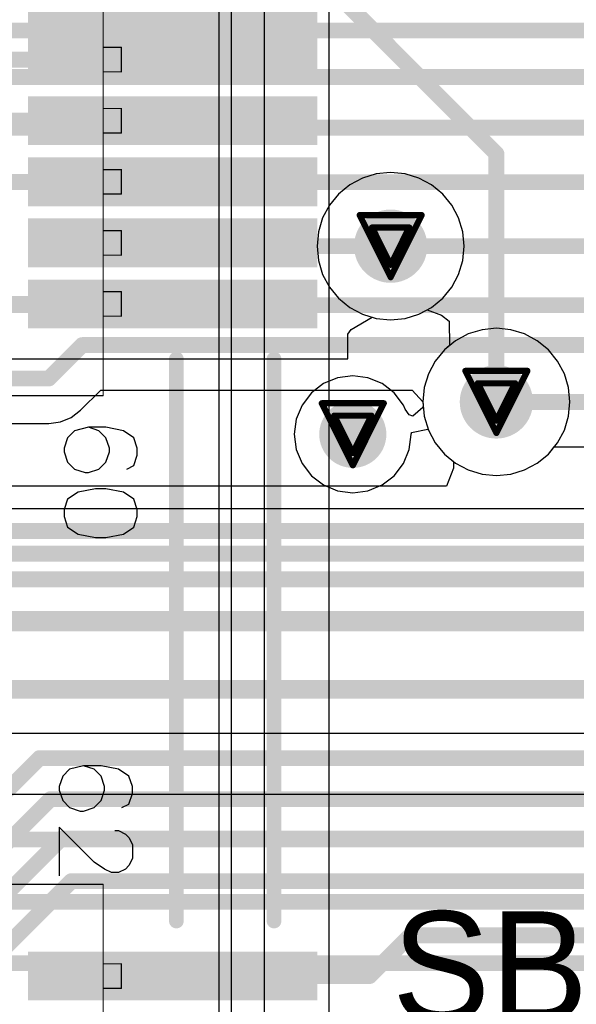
# Model space of a CAD drawing. Header units: millimetres. Extents: x 138 to 555, y 26 to 334.
# Tile 568 of 656: x 296.44 to 301, y 222.53 to 230.58. Entities that reach past the tile are written whole.
import ezdxf

# ---------------------------------------------------------------- set-up
doc = ezdxf.new("R2010")
doc.units = ezdxf.units.MM
for name, color, linetype in [('BottomLayer', 5, 'Continuous'), ('DrillDrawing', 1, 'Continuous'), ('Mechanical20', 56, 'Continuous'), ('Mechanical27', 56, 'Continuous'), ('MidLayer1', 16, 'Continuous'), ('MidLayer2', 76, 'Continuous'), ('MidLayer3', 90, 'Continuous'), ('MidLayer4', 156, 'Continuous'), ('MultiLayer', 9, 'Continuous'), ('TopLayer', 1, 'Continuous'), ('TopOverlay', 2, 'Continuous'), ('TopPaste', 8, 'Continuous'), ('TopSolder', 216, 'Continuous'), ('ViaHoleLayer', 16, 'Continuous')]:
    doc.layers.add(name, color=color, linetype=linetype)

# ---------------------------------------------------------------- blocks, each defined once
blk = doc.blocks.new('CON_SAMTEC_QSH_060_01_L_D_A_944')
at = {"layer": 'Mechanical20', "const_width": 0.01}
blk.add_lwpolyline([(20.65, 4.15), (-20.6, 4.15)], dxfattribs=at)
at = {"layer": 'Mechanical27'}
for p, q in [((-1.5699, 2.5799), (-1.6556, 2.5514)), ((-1.5128, 2.5799), (-1.5699, 2.5799)), ((-1.4271, 2.5514), (-1.5128, 2.5799)), ((-1.0672, 2.5799), (-1.1529, 2.5514)), ((-1.0101, 2.5799), (-1.0672, 2.5799)), ((-0.9244, 2.5514), (-1.0101, 2.5799)), ((-1.6556, 2.5514), (-1.7128, 2.4657)), ((-1.3985, 2.4942), (-1.4271, 2.5514)), ((-1.1529, 2.5514), (-1.21, 2.4657)), ((-0.8672, 2.4657), (-0.9244, 2.5514)), ((1.1144, 2.5114), (1.0572, 2.4257)), ((1.2001, 2.5399), (1.1144, 2.5114)), ((1.2572, 2.5399), (1.2001, 2.5399)), ((1.3429, 2.5114), (1.2572, 2.5399)), ((1.3715, 2.4542), (1.3429, 2.5114)), ((1.5885, 2.4828), (1.6171, 2.5114)), ((1.6171, 2.5114), (1.6742, 2.5399)), ((1.6742, 2.5399), (1.7885, 2.5399)), ((1.7885, 2.5399), (1.8456, 2.5114)), ((1.8456, 2.5114), (1.8742, 2.4828)), ((-1.7128, 2.4657), (-1.7413, 2.3229)), ((-1.21, 2.4657), (-1.2386, 2.3229)), ((-0.8387, 2.3229), (-0.8672, 2.4657)), ((1.0572, 2.4257), (1.0287, 2.2829)), ((1.56, 2.4257), (1.5885, 2.4828)), ((1.56, 2.3971), (1.56, 2.4257)), ((1.8742, 2.4828), (1.9028, 2.4257)), ((1.9028, 2.4257), (1.9028, 2.3685)), ((-1.5699, 2.3514), (-1.6556, 2.3229)), ((-1.5414, 2.3514), (-1.5699, 2.3514)), ((-1.4557, 2.3229), (-1.5414, 2.3514)), ((1.9028, 2.3685), (1.8742, 2.3114)), ((-1.7413, 2.3229), (-1.7413, 2.18)), ((-1.7128, 2.2657), (-1.7413, 2.18)), ((-1.6556, 2.3229), (-1.7128, 2.2657)), ((-1.3985, 2.2657), (-1.4557, 2.3229)), ((-1.37, 2.18), (-1.3985, 2.2657)), ((-1.2386, 2.3229), (-1.2386, 2.2372)), ((-0.8387, 2.2372), (-0.8387, 2.3229)), ((1.0287, 2.2829), (1.0287, 2.14)), ((1.1144, 2.2829), (1.0572, 2.2257)), ((1.2001, 2.3114), (1.1144, 2.2829)), ((1.2286, 2.3114), (1.2001, 2.3114)), ((1.3143, 2.2829), (1.2286, 2.3114)), ((1.3715, 2.2257), (1.3143, 2.2829)), ((1.8742, 2.3114), (1.8171, 2.2257)), ((-1.7413, 2.18), (-1.7128, 2.0658)), ((-1.37, 2.1515), (-1.37, 2.18)), ((-1.2386, 2.2372), (-1.21, 2.0943)), ((-0.8672, 2.0943), (-0.8387, 2.2372)), ((1.0572, 2.2257), (1.0287, 2.14)), ((1.4, 2.14), (1.3715, 2.2257)), ((1.8171, 2.2257), (1.5314, 1.9401)), ((-1.3985, 2.0658), (-1.37, 2.1515)), ((1.0287, 2.14), (1.0572, 2.0258)), ((1.3715, 2.0258), (1.4, 2.1115)), ((1.4, 2.1115), (1.4, 2.14)), ((-1.7128, 2.0658), (-1.6556, 2.0086)), ((-1.4557, 2.0086), (-1.3985, 2.0658)), ((-1.21, 2.0943), (-1.1529, 2.0086)), ((-0.9244, 2.0086), (-0.8672, 2.0943)), ((1.0572, 2.0258), (1.1144, 1.9686)), ((1.3143, 1.9686), (1.3715, 2.0258)), ((-1.6556, 2.0086), (-1.5699, 1.9801)), ((-1.5699, 1.9801), (-1.5414, 1.9801)), ((-1.5414, 1.9801), (-1.4557, 2.0086)), ((-1.1529, 2.0086), (-1.0672, 1.9801)), ((-1.0672, 1.9801), (-1.0101, 1.9801)), ((-1.0101, 1.9801), (-0.9244, 2.0086)), ((1.1144, 1.9686), (1.2001, 1.9401)), ((1.2001, 1.9401), (1.2286, 1.9401)), ((1.2286, 1.9401), (1.3143, 1.9686)), ((1.5314, 1.9401), (1.9313, 1.9401))]:
    blk.add_line(p, q, dxfattribs=at)
at = {"layer": 'Mechanical27', "const_width": 0.01}
for points in [[(20.635, 3.62), (-20.635, 3.62)], [(18.547, 3.35), (-18.55, 3.35)], [(18.5, 3.25), (-18.5, 3.25)], [(-4.65, 2.45), (-4.85, 2.45)], [(-4.85, 2.3), (-4.85, 2.45)], [(-4.65, 2.3), (-4.65, 2.45)], [(-4.15, 2.45), (-4.35, 2.45)], [(-4.35, 2.3), (-4.35, 2.45)], [(-4.15, 2.3), (-4.15, 2.45)], [(-3.65, 2.45), (-3.85, 2.45)], [(-3.85, 2.3), (-3.85, 2.45)], [(-3.65, 2.3), (-3.65, 2.45)], [(-3.15, 2.45), (-3.35, 2.45)], [(-3.35, 2.3), (-3.35, 2.45)], [(-3.15, 2.3), (-3.15, 2.45)], [(-2.65, 2.45), (-2.85, 2.45)], [(-2.85, 2.3), (-2.85, 2.45)], [(-2.65, 2.3), (-2.65, 2.45)], [(2.85, 2.45), (2.65, 2.45)], [(2.65, 2.3), (2.65, 2.45)], [(2.85, 2.3), (2.85, 2.45)], [(-2, 2.3), (-18, 2.3)], [(-4.65, 2.3), (-4.85, 2.3)], [(-4.15, 2.3), (-4.35, 2.3)], [(-3.65, 2.3), (-3.85, 2.3)], [(-3.15, 2.3), (-3.35, 2.3)], [(-2.65, 2.3), (-2.85, 2.3)], [(-2, 0.25), (-2, 2.3)], [(18, 2.3), (2, 2.3)], [(2, 0.25), (2, 2.3)], [(2.85, 2.3), (2.65, 2.3)]]:
    blk.add_lwpolyline(points, dxfattribs=at)
at = {"layer": 'Mechanical27', "const_width": 0.005}
for points in [[(-4.8525, 2.45, 1), (-4.8475, 2.45, 1)], [(-4.8525, 2.45, 1), (-4.8475, 2.45, 1)], [(-4.6525, 2.45, 1), (-4.6475, 2.45, 1)], [(-4.6525, 2.45, 1), (-4.6475, 2.45, 1)], [(-4.3525, 2.45, 1), (-4.3475, 2.45, 1)], [(-4.3525, 2.45, 1), (-4.3475, 2.45, 1)], [(-4.1525, 2.45, 1), (-4.1475, 2.45, 1)], [(-4.1525, 2.45, 1), (-4.1475, 2.45, 1)], [(-3.8525, 2.45, 1), (-3.8475, 2.45, 1)], [(-3.8525, 2.45, 1), (-3.8475, 2.45, 1)], [(-3.6525, 2.45, 1), (-3.6475, 2.45, 1)], [(-3.6525, 2.45, 1), (-3.6475, 2.45, 1)], [(-3.3525, 2.45, 1), (-3.3475, 2.45, 1)], [(-3.3525, 2.45, 1), (-3.3475, 2.45, 1)], [(-3.1525, 2.45, 1), (-3.1475, 2.45, 1)], [(-3.1525, 2.45, 1), (-3.1475, 2.45, 1)], [(-2.8525, 2.45, 1), (-2.8475, 2.45, 1)], [(-2.8525, 2.45, 1), (-2.8475, 2.45, 1)], [(-2.6525, 2.45, 1), (-2.6475, 2.45, 1)], [(-2.6525, 2.45, 1), (-2.6475, 2.45, 1)], [(2.6475, 2.45, 1), (2.6525, 2.45, 1)], [(2.6475, 2.45, 1), (2.6525, 2.45, 1)], [(2.8475, 2.45, 1), (2.8525, 2.45, 1)], [(2.8475, 2.45, 1), (2.8525, 2.45, 1)], [(-4.8525, 2.3, 1), (-4.8475, 2.3, 1)], [(-4.8525, 2.3, 1), (-4.8475, 2.3, 1)], [(-4.6525, 2.3, 1), (-4.6475, 2.3, 1)], [(-4.6525, 2.3, 1), (-4.6475, 2.3, 1)], [(-4.3525, 2.3, 1), (-4.3475, 2.3, 1)], [(-4.3525, 2.3, 1), (-4.3475, 2.3, 1)], [(-4.1525, 2.3, 1), (-4.1475, 2.3, 1)], [(-4.1525, 2.3, 1), (-4.1475, 2.3, 1)], [(-3.8525, 2.3, 1), (-3.8475, 2.3, 1)], [(-3.8525, 2.3, 1), (-3.8475, 2.3, 1)], [(-3.6525, 2.3, 1), (-3.6475, 2.3, 1)], [(-3.6525, 2.3, 1), (-3.6475, 2.3, 1)], [(-3.3525, 2.3, 1), (-3.3475, 2.3, 1)], [(-3.3525, 2.3, 1), (-3.3475, 2.3, 1)], [(-3.1525, 2.3, 1), (-3.1475, 2.3, 1)], [(-3.1525, 2.3, 1), (-3.1475, 2.3, 1)], [(-2.8525, 2.3, 1), (-2.8475, 2.3, 1)], [(-2.8525, 2.3, 1), (-2.8475, 2.3, 1)], [(-2.6525, 2.3, 1), (-2.6475, 2.3, 1)], [(-2.6525, 2.3, 1), (-2.6475, 2.3, 1)], [(-2.0025, 2.3, 1), (-1.9975, 2.3, 1)], [(-2.0025, 2.3, 1), (-1.9975, 2.3, 1)], [(1.9975, 2.3, 1), (2.0025, 2.3, 1)], [(1.9975, 2.3, 1), (2.0025, 2.3, 1)], [(2.6475, 2.3, 1), (2.6525, 2.3, 1)], [(2.6475, 2.3, 1), (2.6525, 2.3, 1)], [(2.8475, 2.3, 1), (2.8525, 2.3, 1)], [(2.8475, 2.3, 1), (2.8525, 2.3, 1)]]:
    blk.add_lwpolyline(points, format="xyb", close=True, dxfattribs=at)
at = {"layer": 'TopLayer'}
for points in [[(-4.6, 1.735), (-4.6, 4.005), (-4.9, 1.735), (-4.9, 4.005)], [(-4.1, 1.735), (-4.1, 4.005), (-4.4, 1.735), (-4.4, 4.005)], [(-3.6, 1.735), (-3.6, 4.005), (-3.9, 1.735), (-3.9, 4.005)], [(-3.1, 1.735), (-3.1, 4.005), (-3.4, 1.735), (-3.4, 4.005)], [(-2.6, 1.735), (-2.6, 4.005), (-2.9, 1.735), (-2.9, 4.005)], [(2.9, 1.735), (2.9, 4.005), (2.6, 1.735), (2.6, 4.005)]]:
    blk.add_solid(points, dxfattribs=at)
at = {"layer": 'TopOverlay', "const_width": 0.12}
for points in [[(2.3, 3.7), (-2.3, 3.7)], [(2.3, 2.9), (-2.3, 2.9)]]:
    blk.add_lwpolyline(points, dxfattribs=at)
at = {"layer": 'TopOverlay', "const_width": 0.06}
for points in [[(-2.33, 3.7, 1), (-2.27, 3.7, 1)], [(2.27, 3.7, 1), (2.33, 3.7, 1)], [(-2.33, 2.9, 1), (-2.27, 2.9, 1)], [(2.27, 2.9, 1), (2.33, 2.9, 1)]]:
    blk.add_lwpolyline(points, format="xyb", close=True, dxfattribs=at)
at = {"layer": 'TopPaste'}
for points in [[(-4.6, 1.735), (-4.6, 4.005), (-4.9, 1.735), (-4.9, 4.005)], [(-4.1, 1.735), (-4.1, 4.005), (-4.4, 1.735), (-4.4, 4.005)], [(-3.6, 1.735), (-3.6, 4.005), (-3.9, 1.735), (-3.9, 4.005)], [(-3.1, 1.735), (-3.1, 4.005), (-3.4, 1.735), (-3.4, 4.005)], [(-2.6, 1.735), (-2.6, 4.005), (-2.9, 1.735), (-2.9, 4.005)], [(2.9, 1.735), (2.9, 4.005), (2.6, 1.735), (2.6, 4.005)]]:
    blk.add_solid(points, dxfattribs=at)
at = {"layer": 'TopSolder'}
for points in [[(-5.05, 1.685), (-5.05, 4.055), (-5.45, 1.685), (-5.45, 4.055)], [(-4.55, 1.685), (-4.55, 4.055), (-4.95, 1.685), (-4.95, 4.055)], [(-4.05, 1.685), (-4.05, 4.055), (-4.45, 1.685), (-4.45, 4.055)], [(-3.55, 1.685), (-3.55, 4.055), (-3.95, 1.685), (-3.95, 4.055)], [(-3.05, 1.685), (-3.05, 4.055), (-3.45, 1.685), (-3.45, 4.055)], [(-2.55, 1.685), (-2.55, 4.055), (-2.95, 1.685), (-2.95, 4.055)], [(2.95, 1.685), (2.95, 4.055), (2.55, 1.685), (2.55, 4.055)]]:
    blk.add_solid(points, dxfattribs=at)

msp = doc.modelspace()

# ---------------------------------------------------------------- linework, layer by layer
at = {"layer": 'BottomLayer'}
for p, q in [((296.9359, 227.3875), (297.1011, 227.5527)), ((297.1011, 227.5527), (299.6512, 227.5527)), ((299.6512, 227.5527), (299.7389, 227.4559)), ((299.7389, 227.4559), (299.7505, 227.3382)), ((296.7708, 227.2922), (296.8596, 227.329)), ((296.8596, 227.329), (296.9359, 227.3875)), ((299.7505, 227.3382), (299.7848, 227.2251)), ((291.6055, 227.2796), (296.6756, 227.2796)), ((296.6756, 227.2796), (296.7708, 227.2922)), ((299.7848, 227.2251), (299.8406, 227.1209)), ((299.8406, 227.1209), (299.9155, 227.0296)), ((300.7682, 227.0296), (300.8159, 227.0877)), ((300.8159, 227.0877), (301.6173, 227.0877)), ((299.9155, 227.0296), (300.0069, 226.9546)), ((300.6768, 226.9546), (300.7682, 227.0296)), ((300.0069, 226.9546), (300.1111, 226.8989)), ((300.5726, 226.8989), (300.6768, 226.9546)), ((300.1111, 226.8989), (300.2242, 226.8646)), ((300.2242, 226.8646), (300.3418, 226.853)), ((300.3418, 226.853), (300.4595, 226.8646)), ((300.4595, 226.8646), (300.5726, 226.8989)), ((302.6306, 226.5815), (286.7509, 226.5815)), ((287.9346, 224.7462), (302.2597, 224.7462)), ((302.5015, 224.2431), (292.721, 224.2431))]:
    msp.add_line(p, q, dxfattribs=at)
at = {"layer": 'BottomLayer', "const_width": 0.13}
for points in [[(295.3796, 230.4958), (302.1246, 230.4958)], [(291.2913, 230.1147), (302.0687, 230.1147)], [(291.0996, 229.7007), (302.0934, 229.7007)], [(291.1014, 229.2542), (302.5771, 229.2542)], [(299.4758, 228.7306), (302.6653, 228.7306)], [(293.4952, 228.2477), (304.4952, 228.2477)], [(296.6756, 227.6478), (296.9486, 227.9209)], [(296.9486, 227.9209), (304.2736, 227.9209)], [(291.6055, 227.6478), (296.6756, 227.6478)], [(300.3418, 227.4559), (301.6173, 227.4559)], [(286.2771, 226.2134), (302.6306, 226.2134)], [(287.3959, 225.6796), (302.465, 225.6796)], [(287.7821, 225.1143), (302.4122, 225.1143)], [(292.721, 223.8749), (303.0288, 223.8749)], [(293.1694, 223.3648), (302.8841, 223.3648)], [(293.4774, 222.8627), (302.7368, 222.8627)]]:
    msp.add_lwpolyline(points, dxfattribs=at)
at = {"layer": 'BottomLayer'}
for points, const_width in [([(299.3258, 228.7306, 1), (299.6258, 228.7306, 1)], 0.3), ([(299.4433, 228.7306, 1), (299.5083, 228.7306, 1)], 0.065), ([(296.9161, 227.9209, 1), (296.9811, 227.9209, 1)], 0.065), ([(296.9161, 227.9209, 1), (296.9811, 227.9209, 1)], 0.065), ([(300.1918, 227.4559, 1), (300.4918, 227.4559, 1)], 0.3), ([(296.6431, 227.6478, 1), (296.7081, 227.6478, 1)], 0.065), ([(296.6431, 227.6478, 1), (296.7081, 227.6478, 1)], 0.065), ([(300.3093, 227.4559, 1), (300.3743, 227.4559, 1)], 0.065), ([(299.0281, 227.191, 1), (299.3031, 227.191, 1)], 0.275)]:
    msp.add_lwpolyline(points, format="xyb", close=True, dxfattribs=dict(at, const_width=const_width))
at = {"layer": 'DrillDrawing', "const_width": 0.0508}
for points in [[(299.2218, 228.9846), (299.7298, 228.9846)], [(299.2218, 228.9846), (299.4758, 228.4766)], [(299.4758, 228.4766), (299.7298, 228.9846)], [(299.3234, 228.883), (299.6282, 228.883)], [(299.3234, 228.883), (299.4758, 228.5782)], [(299.4758, 228.5782), (299.6282, 228.883)], [(300.0878, 227.7099), (300.5958, 227.7099)], [(300.0878, 227.7099), (300.3418, 227.2019)], [(300.3418, 227.2019), (300.5958, 227.7099)], [(300.1894, 227.6083), (300.4942, 227.6083)], [(300.1894, 227.6083), (300.3418, 227.3035)], [(300.3418, 227.3035), (300.4942, 227.6083)], [(298.9116, 227.445), (299.4196, 227.445)], [(298.9116, 227.445), (299.1656, 226.937)], [(299.1656, 226.937), (299.4196, 227.445)], [(299.0132, 227.3434), (299.318, 227.3434)], [(299.0132, 227.3434), (299.1656, 227.0386)], [(299.1656, 227.0386), (299.318, 227.3434)]]:
    msp.add_lwpolyline(points, dxfattribs=at)
at = {"layer": 'DrillDrawing', "const_width": 0.0254}
for points in [[(299.2091, 228.9846, 1), (299.2345, 228.9846, 1)], [(299.2091, 228.9846, 1), (299.2345, 228.9846, 1)], [(299.7171, 228.9846, 1), (299.7425, 228.9846, 1)], [(299.7171, 228.9846, 1), (299.7425, 228.9846, 1)], [(299.3107, 228.883, 1), (299.3361, 228.883, 1)], [(299.3107, 228.883, 1), (299.3361, 228.883, 1)], [(299.6155, 228.883, 1), (299.6409, 228.883, 1)], [(299.6155, 228.883, 1), (299.6409, 228.883, 1)], [(299.4631, 228.5782, 1), (299.4885, 228.5782, 1)], [(299.4631, 228.5782, 1), (299.4885, 228.5782, 1)], [(299.4631, 228.4766, 1), (299.4885, 228.4766, 1)], [(299.4631, 228.4766, 1), (299.4885, 228.4766, 1)], [(300.0751, 227.7099, 1), (300.1005, 227.7099, 1)], [(300.0751, 227.7099, 1), (300.1005, 227.7099, 1)], [(300.5831, 227.7099, 1), (300.6085, 227.7099, 1)], [(300.5831, 227.7099, 1), (300.6085, 227.7099, 1)], [(300.1767, 227.6083, 1), (300.2021, 227.6083, 1)], [(300.1767, 227.6083, 1), (300.2021, 227.6083, 1)], [(300.4815, 227.6083, 1), (300.5069, 227.6083, 1)], [(300.4815, 227.6083, 1), (300.5069, 227.6083, 1)], [(298.8989, 227.445, 1), (298.9243, 227.445, 1)], [(298.8989, 227.445, 1), (298.9243, 227.445, 1)], [(299.4069, 227.445, 1), (299.4323, 227.445, 1)], [(299.4069, 227.445, 1), (299.4323, 227.445, 1)], [(299.0005, 227.3434, 1), (299.0259, 227.3434, 1)], [(299.0005, 227.3434, 1), (299.0259, 227.3434, 1)], [(299.3053, 227.3434, 1), (299.3307, 227.3434, 1)], [(299.3053, 227.3434, 1), (299.3307, 227.3434, 1)], [(300.3291, 227.3035, 1), (300.3545, 227.3035, 1)], [(300.3291, 227.3035, 1), (300.3545, 227.3035, 1)], [(300.3291, 227.2019, 1), (300.3545, 227.2019, 1)], [(300.3291, 227.2019, 1), (300.3545, 227.2019, 1)], [(299.1529, 227.0386, 1), (299.1783, 227.0386, 1)], [(299.1529, 227.0386, 1), (299.1783, 227.0386, 1)], [(299.1529, 226.937, 1), (299.1783, 226.937, 1)], [(299.1529, 226.937, 1), (299.1783, 226.937, 1)]]:
    msp.add_lwpolyline(points, format="xyb", close=True, dxfattribs=at)
at = {"layer": 'MidLayer1'}
for p, q in [((299.245, 229.2876), (299.1408, 229.2319)), ((299.3581, 229.3219), (299.245, 229.2876)), ((299.4758, 229.3335), (299.3581, 229.3219)), ((299.5934, 229.3219), (299.4758, 229.3335)), ((299.7065, 229.2876), (299.5934, 229.3219)), ((299.8107, 229.2319), (299.7065, 229.2876)), ((299.1408, 229.2319), (299.0494, 229.1569)), ((299.9021, 229.1569), (299.8107, 229.2319)), ((299.0494, 229.1569), (298.9745, 229.0655)), ((299.9771, 229.0655), (299.9021, 229.1569)), ((298.9745, 229.0655), (298.9187, 228.9613)), ((300.0328, 228.9613), (299.9771, 229.0655)), ((298.9187, 228.9613), (298.8844, 228.8482)), ((300.0671, 228.8482), (300.0328, 228.9613)), ((298.8844, 228.8482), (298.8729, 228.7306)), ((300.0787, 228.7306), (300.0671, 228.8482)), ((298.8729, 228.7306), (298.8844, 228.6129)), ((300.0671, 228.6129), (300.0787, 228.7306)), ((298.8844, 228.6129), (298.9187, 228.4998)), ((300.0328, 228.4998), (300.0671, 228.6129)), ((298.9187, 228.4998), (298.9745, 228.3956)), ((299.9771, 228.3956), (300.0328, 228.4998)), ((298.9745, 228.3956), (299.0494, 228.3042)), ((299.9021, 228.3042), (299.9771, 228.3956)), ((299.0494, 228.3042), (299.1408, 228.2293)), ((299.8107, 228.2293), (299.9021, 228.3042)), ((299.1408, 228.2293), (299.245, 228.1736)), ((299.7065, 228.1736), (299.8107, 228.2293)), ((299.245, 228.1736), (299.3581, 228.1392)), ((299.3581, 228.1392), (299.4758, 228.1277)), ((299.4758, 228.1277), (299.5934, 228.1392)), ((299.5934, 228.1392), (299.7065, 228.1736)), ((300.2242, 228.0472), (300.1111, 228.0129)), ((300.3418, 228.0588), (300.2242, 228.0472)), ((300.4595, 228.0472), (300.3418, 228.0588)), ((300.5726, 228.0129), (300.4595, 228.0472)), ((300.1111, 228.0129), (300.0069, 227.9572)), ((300.6768, 227.9572), (300.5726, 228.0129)), ((300.0069, 227.9572), (299.9155, 227.8822)), ((300.7682, 227.8822), (300.6768, 227.9572)), ((299.9155, 227.8822), (299.8406, 227.7908)), ((300.8431, 227.7908), (300.7682, 227.8822)), ((299.8406, 227.7908), (299.7848, 227.6866)), ((300.8989, 227.6866), (300.8431, 227.7908)), ((299.0416, 227.6538), (298.926, 227.6059)), ((299.1656, 227.6701), (299.0416, 227.6538)), ((299.2896, 227.6538), (299.1656, 227.6701)), ((299.4051, 227.6059), (299.2896, 227.6538)), ((299.7848, 227.6866), (299.7505, 227.5735)), ((300.9332, 227.5735), (300.8989, 227.6866)), ((298.926, 227.6059), (298.8268, 227.5298)), ((299.5043, 227.5298), (299.4051, 227.6059)), ((299.7505, 227.5735), (299.7389, 227.4559)), ((300.9447, 227.4559), (300.9332, 227.5735)), ((298.8268, 227.5298), (298.7506, 227.4306)), ((299.5805, 227.4306), (299.5043, 227.5298)), ((298.7506, 227.4306), (298.7028, 227.315)), ((299.5942, 227.3973), (299.5805, 227.4306)), ((299.7387, 227.4106), (299.6576, 227.3394)), ((299.7413, 227.4324), (299.7387, 227.4106)), ((299.7389, 227.4559), (299.7413, 227.4324)), ((300.9332, 227.3382), (300.9447, 227.4559)), ((299.628, 227.3495), (299.5942, 227.3973)), ((299.6576, 227.3394), (299.628, 227.3495)), ((300.8989, 227.2251), (300.9332, 227.3382)), ((298.7028, 227.315), (298.6865, 227.191)), ((298.6865, 227.191), (298.7028, 227.067)), ((299.6283, 227.067), (299.6443, 227.1885)), ((299.6443, 227.1885), (299.6447, 227.1912)), ((299.6447, 227.1912), (299.6463, 227.2014)), ((299.6463, 227.2014), (299.6471, 227.2055)), ((299.6471, 227.2055), (299.7798, 227.2331)), ((299.7798, 227.2331), (299.7848, 227.2251)), ((299.7848, 227.2251), (299.7881, 227.219)), ((299.7881, 227.219), (299.8406, 227.1209)), ((300.8431, 227.1209), (300.8989, 227.2251)), ((299.8406, 227.1209), (299.9155, 227.0296)), ((300.7682, 227.0296), (300.8431, 227.1209)), ((298.7028, 227.067), (298.7506, 226.9515)), ((299.5805, 226.9515), (299.6283, 227.067)), ((299.9155, 227.0296), (300.0069, 226.9546)), ((300.6768, 226.9546), (300.7682, 227.0296)), ((298.7506, 226.9515), (298.8268, 226.8523)), ((299.5043, 226.8523), (299.5805, 226.9515)), ((300.0069, 226.9546), (300.1111, 226.8989)), ((300.5726, 226.8989), (300.6768, 226.9546)), ((298.8268, 226.8523), (298.926, 226.7761)), ((299.4051, 226.7761), (299.5043, 226.8523)), ((300.1111, 226.8989), (300.2242, 226.8646)), ((300.2242, 226.8646), (300.3418, 226.853)), ((300.3418, 226.853), (300.4595, 226.8646)), ((300.4595, 226.8646), (300.5726, 226.8989)), ((298.926, 226.7761), (299.0416, 226.7283)), ((299.2896, 226.7283), (299.4051, 226.7761)), ((299.0416, 226.7283), (299.1656, 226.7119)), ((299.1656, 226.7119), (299.2896, 226.7283))]:
    msp.add_line(p, q, dxfattribs=at)
for points, const_width in [([(299.3258, 228.7306, 1), (299.6258, 228.7306, 1)], 0.3), ([(300.1918, 227.4559, 1), (300.4918, 227.4559, 1)], 0.3), ([(299.0281, 227.191, 1), (299.3031, 227.191, 1)], 0.275)]:
    msp.add_lwpolyline(points, format="xyb", close=True, dxfattribs=dict(at, const_width=const_width))
at = {"layer": 'MidLayer2'}
for p, q in [((299.245, 229.2876), (299.1408, 229.2319)), ((299.3581, 229.3219), (299.245, 229.2876)), ((299.4758, 229.3335), (299.3581, 229.3219)), ((299.5934, 229.3219), (299.4758, 229.3335)), ((299.7065, 229.2876), (299.5934, 229.3219)), ((299.8107, 229.2319), (299.7065, 229.2876)), ((299.1408, 229.2319), (299.0494, 229.1569)), ((299.9021, 229.1569), (299.8107, 229.2319)), ((299.0494, 229.1569), (298.9745, 229.0655)), ((299.9771, 229.0655), (299.9021, 229.1569)), ((298.9745, 229.0655), (298.9187, 228.9613)), ((300.0328, 228.9613), (299.9771, 229.0655)), ((298.9187, 228.9613), (298.8844, 228.8482)), ((300.0671, 228.8482), (300.0328, 228.9613)), ((298.8844, 228.8482), (298.8729, 228.7306)), ((300.0787, 228.7306), (300.0671, 228.8482)), ((298.8729, 228.7306), (298.8844, 228.6129)), ((300.0671, 228.6129), (300.0787, 228.7306)), ((298.8844, 228.6129), (298.9187, 228.4998)), ((300.0328, 228.4998), (300.0671, 228.6129)), ((298.9187, 228.4998), (298.9745, 228.3956)), ((299.9771, 228.3956), (300.0328, 228.4998)), ((298.9745, 228.3956), (299.0494, 228.3042)), ((299.9021, 228.3042), (299.9771, 228.3956)), ((299.0494, 228.3042), (299.1408, 228.2293)), ((299.8107, 228.2293), (299.9021, 228.3042)), ((299.1408, 228.2293), (299.245, 228.1736)), ((299.7065, 228.1736), (299.8107, 228.2293)), ((299.245, 228.1736), (299.3581, 228.1392)), ((299.3581, 228.1392), (299.4758, 228.1277)), ((299.4758, 228.1277), (299.5934, 228.1392)), ((299.5934, 228.1392), (299.7065, 228.1736)), ((300.2242, 228.0472), (300.1111, 228.0129)), ((300.3418, 228.0588), (300.2242, 228.0472)), ((300.4595, 228.0472), (300.3418, 228.0588)), ((300.5726, 228.0129), (300.4595, 228.0472)), ((300.1111, 228.0129), (300.0069, 227.9572)), ((300.6768, 227.9572), (300.5726, 228.0129)), ((300.0069, 227.9572), (299.9155, 227.8822)), ((300.7682, 227.8822), (300.6768, 227.9572)), ((299.9155, 227.8822), (299.8406, 227.7908)), ((300.8431, 227.7908), (300.7682, 227.8822)), ((299.8406, 227.7908), (299.7848, 227.6866)), ((300.8989, 227.6866), (300.8431, 227.7908)), ((299.7848, 227.6866), (299.7505, 227.5735)), ((300.9332, 227.5735), (300.8989, 227.6866)), ((299.7505, 227.5735), (299.7389, 227.4559)), ((300.9447, 227.4559), (300.9332, 227.5735)), ((299.7389, 227.4559), (299.7505, 227.3382)), ((300.9332, 227.3382), (300.9447, 227.4559)), ((299.7505, 227.3382), (299.7848, 227.2251)), ((300.8989, 227.2251), (300.9332, 227.3382)), ((299.7848, 227.2251), (299.8406, 227.1209)), ((300.8431, 227.1209), (300.8989, 227.2251)), ((299.8406, 227.1209), (299.9155, 227.0296)), ((300.7682, 227.0296), (300.8431, 227.1209)), ((299.9155, 227.0296), (300.0069, 226.9546)), ((300.6768, 226.9546), (300.7682, 227.0296)), ((300.0069, 226.9546), (300.1111, 226.8989)), ((300.5726, 226.8989), (300.6768, 226.9546)), ((300.1111, 226.8989), (300.2242, 226.8646)), ((300.2242, 226.8646), (300.3418, 226.853)), ((300.3418, 226.853), (300.4595, 226.8646)), ((300.4595, 226.8646), (300.5726, 226.8989))]:
    msp.add_line(p, q, dxfattribs=at)
for points, const_width in [([(299.3258, 228.7306, 1), (299.6258, 228.7306, 1)], 0.3), ([(300.1918, 227.4559, 1), (300.4918, 227.4559, 1)], 0.3), ([(299.0281, 227.191, 1), (299.3031, 227.191, 1)], 0.275)]:
    msp.add_lwpolyline(points, format="xyb", close=True, dxfattribs=dict(at, const_width=const_width))
at = {"layer": 'MidLayer3'}
for p, q in [((299.245, 229.2876), (299.1408, 229.2319)), ((299.3581, 229.3219), (299.245, 229.2876)), ((299.4758, 229.3335), (299.3581, 229.3219)), ((299.5934, 229.3219), (299.4758, 229.3335)), ((299.7065, 229.2876), (299.5934, 229.3219)), ((299.8107, 229.2319), (299.7065, 229.2876)), ((299.1408, 229.2319), (299.0494, 229.1569)), ((299.9021, 229.1569), (299.8107, 229.2319)), ((299.0494, 229.1569), (298.9745, 229.0655)), ((299.9771, 229.0655), (299.9021, 229.1569)), ((298.9745, 229.0655), (298.9187, 228.9613)), ((300.0328, 228.9613), (299.9771, 229.0655)), ((298.9187, 228.9613), (298.8844, 228.8482)), ((300.0671, 228.8482), (300.0328, 228.9613)), ((298.8844, 228.8482), (298.8729, 228.7306)), ((300.0787, 228.7306), (300.0671, 228.8482)), ((298.8729, 228.7306), (298.8844, 228.6129)), ((300.0671, 228.6129), (300.0787, 228.7306)), ((298.8844, 228.6129), (298.9187, 228.4998)), ((300.0328, 228.4998), (300.0671, 228.6129)), ((298.9187, 228.4998), (298.9745, 228.3956)), ((299.9771, 228.3956), (300.0328, 228.4998)), ((298.9745, 228.3956), (299.0494, 228.3042)), ((299.9021, 228.3042), (299.9771, 228.3956)), ((299.0494, 228.3042), (299.1408, 228.2293)), ((299.8107, 228.2293), (299.9021, 228.3042)), ((299.1408, 228.2293), (299.245, 228.1736)), ((299.7065, 228.1736), (299.8107, 228.2293)), ((299.245, 228.1736), (299.3581, 228.1392)), ((299.3581, 228.1392), (299.4758, 228.1277)), ((299.4758, 228.1277), (299.5934, 228.1392)), ((299.5934, 228.1392), (299.7065, 228.1736)), ((300.2242, 228.0472), (300.1111, 228.0129)), ((300.3418, 228.0588), (300.2242, 228.0472)), ((300.4595, 228.0472), (300.3418, 228.0588)), ((300.5726, 228.0129), (300.4595, 228.0472)), ((300.1111, 228.0129), (300.0069, 227.9572)), ((300.6768, 227.9572), (300.5726, 228.0129)), ((300.0069, 227.9572), (299.9155, 227.8822)), ((300.7682, 227.8822), (300.6768, 227.9572)), ((299.9155, 227.8822), (299.8406, 227.7908)), ((300.8431, 227.7908), (300.7682, 227.8822)), ((299.8406, 227.7908), (299.7848, 227.6866)), ((300.8989, 227.6866), (300.8431, 227.7908)), ((299.7848, 227.6866), (299.7505, 227.5735)), ((300.9332, 227.5735), (300.8989, 227.6866)), ((299.7505, 227.5735), (299.7389, 227.4559)), ((300.9447, 227.4559), (300.9332, 227.5735)), ((299.7389, 227.4559), (299.7505, 227.3382)), ((300.9332, 227.3382), (300.9447, 227.4559)), ((299.7505, 227.3382), (299.7848, 227.2251)), ((300.8989, 227.2251), (300.9332, 227.3382)), ((299.7848, 227.2251), (299.8406, 227.1209)), ((300.8431, 227.1209), (300.8989, 227.2251)), ((299.8406, 227.1209), (299.9155, 227.0296)), ((300.7682, 227.0296), (300.8431, 227.1209)), ((299.9155, 227.0296), (300.0069, 226.9546)), ((300.6768, 226.9546), (300.7682, 227.0296)), ((300.0069, 226.9546), (300.1111, 226.8989)), ((300.5726, 226.8989), (300.6768, 226.9546)), ((300.1111, 226.8989), (300.2242, 226.8646)), ((300.2242, 226.8646), (300.3418, 226.853)), ((300.3418, 226.853), (300.4595, 226.8646)), ((300.4595, 226.8646), (300.5726, 226.8989))]:
    msp.add_line(p, q, dxfattribs=at)
for points, const_width in [([(299.3258, 228.7306, 1), (299.6258, 228.7306, 1)], 0.3), ([(300.1918, 227.4559, 1), (300.4918, 227.4559, 1)], 0.3), ([(299.0281, 227.191, 1), (299.3031, 227.191, 1)], 0.275)]:
    msp.add_lwpolyline(points, format="xyb", close=True, dxfattribs=dict(at, const_width=const_width))
at = {"layer": 'MidLayer4'}
for p, q in [((299.245, 229.2876), (299.1408, 229.2319)), ((299.3581, 229.3219), (299.245, 229.2876)), ((299.4758, 229.3335), (299.3581, 229.3219)), ((299.5934, 229.3219), (299.4758, 229.3335)), ((299.7065, 229.2876), (299.5934, 229.3219)), ((299.8107, 229.2319), (299.7065, 229.2876)), ((299.1408, 229.2319), (299.0494, 229.1569)), ((299.9021, 229.1569), (299.8107, 229.2319)), ((299.0494, 229.1569), (298.9745, 229.0655)), ((299.9771, 229.0655), (299.9021, 229.1569)), ((298.9745, 229.0655), (298.9187, 228.9613)), ((300.0328, 228.9613), (299.9771, 229.0655)), ((298.9187, 228.9613), (298.8844, 228.8482)), ((300.0671, 228.8482), (300.0328, 228.9613)), ((298.8844, 228.8482), (298.8729, 228.7306)), ((300.0787, 228.7306), (300.0671, 228.8482)), ((298.8729, 228.7306), (298.8844, 228.6129)), ((300.0671, 228.6129), (300.0787, 228.7306)), ((298.8844, 228.6129), (298.9187, 228.4998)), ((300.0328, 228.4998), (300.0671, 228.6129)), ((298.9187, 228.4998), (298.9745, 228.3956)), ((299.9771, 228.3956), (300.0328, 228.4998)), ((298.9745, 228.3956), (299.0494, 228.3042)), ((299.9021, 228.3042), (299.9771, 228.3956)), ((299.0494, 228.3042), (299.1408, 228.2293)), ((299.8107, 228.2293), (299.9021, 228.3042)), ((299.1408, 228.2293), (299.245, 228.1736)), ((299.7065, 228.1736), (299.8107, 228.2293)), ((299.245, 228.1736), (299.3581, 228.1392)), ((299.3581, 228.1392), (299.4758, 228.1277)), ((299.4758, 228.1277), (299.5934, 228.1392)), ((299.5934, 228.1392), (299.7065, 228.1736)), ((300.2242, 228.0472), (300.1111, 228.0129)), ((300.3418, 228.0588), (300.2242, 228.0472)), ((300.4595, 228.0472), (300.3418, 228.0588)), ((300.5726, 228.0129), (300.4595, 228.0472)), ((300.1111, 228.0129), (300.0069, 227.9572)), ((300.6768, 227.9572), (300.5726, 228.0129)), ((300.0069, 227.9572), (299.9155, 227.8822)), ((300.7682, 227.8822), (300.6768, 227.9572)), ((299.9155, 227.8822), (299.8406, 227.7908)), ((300.8431, 227.7908), (300.7682, 227.8822)), ((299.8406, 227.7908), (299.7848, 227.6866)), ((300.8989, 227.6866), (300.8431, 227.7908)), ((299.0416, 227.6538), (298.926, 227.6059)), ((299.1656, 227.6701), (299.0416, 227.6538)), ((299.2896, 227.6538), (299.1656, 227.6701)), ((299.4051, 227.6059), (299.2896, 227.6538)), ((299.7848, 227.6866), (299.7505, 227.5735)), ((300.9332, 227.5735), (300.8989, 227.6866)), ((298.926, 227.6059), (298.8268, 227.5298)), ((299.5043, 227.5298), (299.4051, 227.6059)), ((299.7505, 227.5735), (299.7389, 227.4559)), ((300.9447, 227.4559), (300.9332, 227.5735)), ((298.8268, 227.5298), (298.7506, 227.4306)), ((299.5805, 227.4306), (299.5043, 227.5298)), ((298.7506, 227.4306), (298.7028, 227.315)), ((299.5942, 227.3973), (299.5805, 227.4306)), ((299.7387, 227.4106), (299.6576, 227.3394)), ((299.7413, 227.4324), (299.7387, 227.4106)), ((299.7389, 227.4559), (299.7413, 227.4324)), ((300.9332, 227.3382), (300.9447, 227.4559)), ((299.628, 227.3495), (299.5942, 227.3973)), ((299.6576, 227.3394), (299.628, 227.3495)), ((300.8989, 227.2251), (300.9332, 227.3382)), ((298.7028, 227.315), (298.6865, 227.191)), ((298.6865, 227.191), (298.7028, 227.067)), ((299.6283, 227.067), (299.6443, 227.1885)), ((299.6443, 227.1885), (299.6447, 227.1912)), ((299.6447, 227.1912), (299.6463, 227.2014)), ((299.6463, 227.2014), (299.6471, 227.2055)), ((299.6471, 227.2055), (299.7798, 227.2331)), ((299.7798, 227.2331), (299.7848, 227.2251)), ((299.7848, 227.2251), (299.7881, 227.219)), ((299.7881, 227.219), (299.8406, 227.1209)), ((300.8431, 227.1209), (300.8989, 227.2251)), ((299.8406, 227.1209), (299.9155, 227.0296)), ((300.7682, 227.0296), (300.8431, 227.1209)), ((298.7028, 227.067), (298.7506, 226.9515)), ((299.5805, 226.9515), (299.6283, 227.067)), ((299.9155, 227.0296), (300.0069, 226.9546)), ((300.6768, 226.9546), (300.7682, 227.0296)), ((298.7506, 226.9515), (298.8268, 226.8523)), ((299.5043, 226.8523), (299.5805, 226.9515)), ((300.0069, 226.9546), (300.1111, 226.8989)), ((300.5726, 226.8989), (300.6768, 226.9546)), ((298.8268, 226.8523), (298.926, 226.7761)), ((299.4051, 226.7761), (299.5043, 226.8523)), ((300.1111, 226.8989), (300.2242, 226.8646)), ((300.2242, 226.8646), (300.3418, 226.853)), ((300.3418, 226.853), (300.4595, 226.8646)), ((300.4595, 226.8646), (300.5726, 226.8989)), ((298.926, 226.7761), (299.0416, 226.7283)), ((299.2896, 226.7283), (299.4051, 226.7761)), ((299.0416, 226.7283), (299.1656, 226.7119)), ((299.1656, 226.7119), (299.2896, 226.7283))]:
    msp.add_line(p, q, dxfattribs=at)
for points, const_width in [([(299.3258, 228.7306, 1), (299.6258, 228.7306, 1)], 0.3), ([(300.1918, 227.4559, 1), (300.4918, 227.4559, 1)], 0.3), ([(299.0281, 227.191, 1), (299.3031, 227.191, 1)], 0.275)]:
    msp.add_lwpolyline(points, format="xyb", close=True, dxfattribs=dict(at, const_width=const_width))
at = {"layer": 'MultiLayer'}
for points, const_width in [([(299.3258, 228.7306, 1), (299.6258, 228.7306, 1)], 0.3), ([(300.1918, 227.4559, 1), (300.4918, 227.4559, 1)], 0.3), ([(299.0281, 227.191, 1), (299.3031, 227.191, 1)], 0.275)]:
    msp.add_lwpolyline(points, format="xyb", close=True, dxfattribs=dict(at, const_width=const_width))
at = {"layer": 'TopLayer'}
for p, q in [((299.7065, 228.1736), (299.7737, 228.2095)), ((299.7737, 228.2095), (299.8934, 228.1659)), ((299.1536, 228.0491), (299.3255, 228.1492)), ((299.3255, 228.1492), (299.3581, 228.1392)), ((299.3581, 228.1392), (299.4758, 228.1277)), ((299.4758, 228.1277), (299.5934, 228.1392)), ((299.5934, 228.1392), (299.7065, 228.1736)), ((299.8934, 228.1659), (299.9562, 228.1177)), ((299.1255, 228.0107), (299.1536, 228.0491)), ((299.9562, 228.1177), (299.9582, 227.9172)), ((299.1255, 227.8074), (299.1255, 228.0107)), ((299.9582, 227.9172), (299.9155, 227.8822)), ((296.2555, 227.8074), (299.1255, 227.8074)), ((299.9155, 227.8822), (299.8406, 227.7908)), ((299.8406, 227.7908), (299.7848, 227.6866)), ((299.7848, 227.6866), (299.7505, 227.5735)), ((299.7505, 227.5735), (299.7389, 227.4559)), ((299.7389, 227.4559), (299.7505, 227.3382)), ((299.7505, 227.3382), (299.7848, 227.2251)), ((299.7848, 227.2251), (299.8406, 227.1209)), ((299.8406, 227.1209), (299.9155, 227.0296)), ((299.9155, 227.0296), (299.9918, 226.967)), ((299.9918, 226.967), (299.991, 226.9139)), ((299.991, 226.9139), (299.9336, 226.767)), ((299.9336, 226.767), (295.5827, 226.767))]:
    msp.add_line(p, q, dxfattribs=at)
at = {"layer": 'TopLayer', "const_width": 0.13}
for points in [[(299.0717, 230.7574), (300.3418, 229.4873)], [(296.1646, 230.2574), (297.6905, 230.2574)], [(296.0327, 229.7574), (297.6905, 229.7574)], [(300.3418, 227.4559), (300.3418, 229.4873)], [(294.8422, 229.2574), (297.6905, 229.2574)], [(297.6905, 228.7574), (297.7173, 228.7306)], [(297.7173, 228.7306), (299.4758, 228.7306)], [(296.3033, 228.2574), (297.6905, 228.2574)], [(295.5827, 226.3988), (304.1992, 226.3988)], [(295.6956, 226.0031), (304.3721, 226.0031)], [(295.8853, 225.6443), (304.5859, 225.6443)], [(294.5696, 225.0916), (304.7292, 225.0916)], [(295.2741, 223.2158), (296.5987, 224.5405)], [(296.5987, 224.5405), (304.9827, 224.5405)], [(295.5648, 223.0805), (296.6891, 224.2048)], [(296.6891, 224.2048), (305.2126, 224.2048)], [(295.838, 222.9414), (296.7776, 223.881)], [(296.7776, 223.881), (305.4915, 223.881)], [(296.1244, 222.7982), (296.8596, 223.5334)], [(296.8596, 223.5334), (305.6099, 223.5334)], [(299.3033, 222.7574), (299.6361, 223.0902)], [(299.6361, 223.0902), (305.7035, 223.0902)], [(297.6905, 222.7574), (299.3033, 222.7574)]]:
    msp.add_lwpolyline(points, dxfattribs=at)
at = {"layer": 'TopLayer'}
for points, const_width in [([(297.658, 230.2574, 1), (297.723, 230.2574, 1)], 0.065), ([(297.658, 229.7574, 1), (297.723, 229.7574, 1)], 0.065), ([(300.3093, 229.4873, 1), (300.3743, 229.4873, 1)], 0.065), ([(300.3093, 229.4873, 1), (300.3743, 229.4873, 1)], 0.065), ([(297.658, 229.2574, 1), (297.723, 229.2574, 1)], 0.065), ([(299.3258, 228.7306, 1), (299.6258, 228.7306, 1)], 0.3), ([(297.658, 228.7574, 1), (297.723, 228.7574, 1)], 0.065), ([(297.6848, 228.7306, 1), (297.7498, 228.7306, 1)], 0.065), ([(297.6848, 228.7306, 1), (297.7498, 228.7306, 1)], 0.065), ([(299.4433, 228.7306, 1), (299.5083, 228.7306, 1)], 0.065), ([(297.658, 228.2574, 1), (297.723, 228.2574, 1)], 0.065), ([(300.1918, 227.4559, 1), (300.4918, 227.4559, 1)], 0.3), ([(300.3093, 227.4559, 1), (300.3743, 227.4559, 1)], 0.065), ([(299.0281, 227.191, 1), (299.3031, 227.191, 1)], 0.275), ([(296.5662, 224.5405, 1), (296.6312, 224.5405, 1)], 0.065), ([(296.5662, 224.5405, 1), (296.6312, 224.5405, 1)], 0.065), ([(296.6566, 224.2048, 1), (296.7216, 224.2048, 1)], 0.065), ([(296.6566, 224.2048, 1), (296.7216, 224.2048, 1)], 0.065), ([(296.7451, 223.881, 1), (296.8101, 223.881, 1)], 0.065), ([(296.7451, 223.881, 1), (296.8101, 223.881, 1)], 0.065), ([(296.8271, 223.5334, 1), (296.8921, 223.5334, 1)], 0.065), ([(296.8271, 223.5334, 1), (296.8921, 223.5334, 1)], 0.065), ([(299.6036, 223.0902, 1), (299.6686, 223.0902, 1)], 0.065), ([(299.6036, 223.0902, 1), (299.6686, 223.0902, 1)], 0.065), ([(297.658, 222.7574, 1), (297.723, 222.7574, 1)], 0.065), ([(299.2708, 222.7574, 1), (299.3358, 222.7574, 1)], 0.065), ([(299.2708, 222.7574, 1), (299.3358, 222.7574, 1)], 0.065)]:
    msp.add_lwpolyline(points, format="xyb", close=True, dxfattribs=dict(at, const_width=const_width))
at = {"layer": 'ViaHoleLayer', "const_width": 0.15}
for points in [[(299.4008, 228.7306, 1), (299.5508, 228.7306, 1)], [(300.2668, 227.4559, 1), (300.4168, 227.4559, 1)], [(299.0906, 227.191, 1), (299.2406, 227.191, 1)]]:
    msp.add_lwpolyline(points, format="xyb", close=True, dxfattribs=at)

# ---------------------------------------------------------------- block references
at = {"rotation": 270}
msp.add_blockref('CON_SAMTEC_QSH_060_01_L_D_A_944', (294.8205, 225.5074), dxfattribs=at)

# ---------------------------------------------------------------- texts
at = {"layer": 'TopOverlay'}
msp.add_text('SB26', height=0.9, dxfattribs=at).set_placement((299.4877, 222.3869))

doc.saveas('drawing.dxf')
